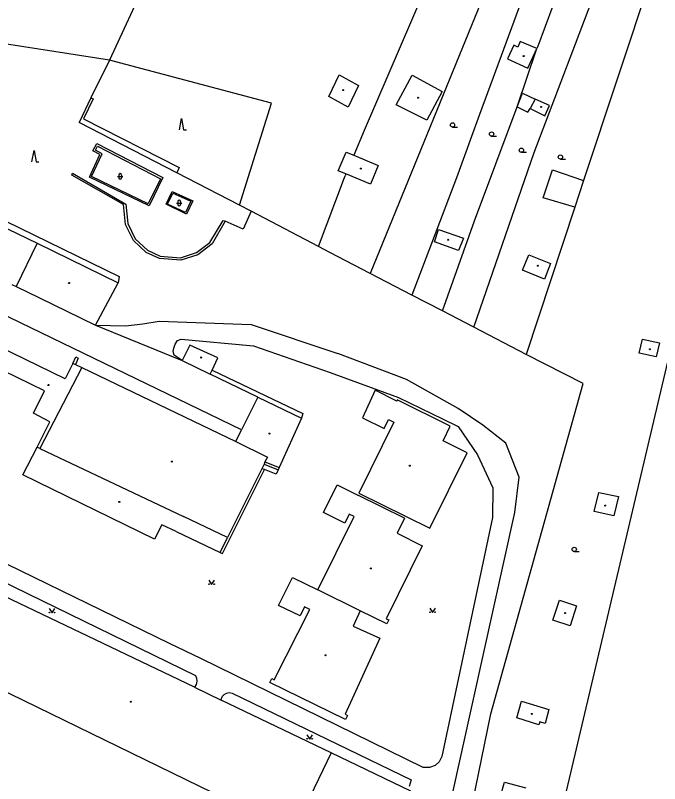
# Model space of a CAD drawing. Extents: x -600309 to -598967, y -1161267 to -1160292.
# Drawn here: x -599941 to -599826.4, y -1160958.5 to -1160821.7 of the extents above; entities that cross this region are included whole.
import ezdxf

# ---------------------------------------------------------------- set-up
doc = ezdxf.new("R2010")
doc.units = 0
for name, color, linetype in [('Level 11', 7, 'Continuous'), ('Level 36', 7, 'Continuous'), ('Level 39', 7, 'Continuous'), ('Level 5', 7, 'Continuous'), ('Level 51', 7, 'Continuous'), ('Level 52', 7, 'Continuous'), ('Level 54', 7, 'Continuous')]:
    doc.layers.add(name, color=color, linetype=linetype)

msp = doc.modelspace()

# ---------------------------------------------------------------- linework, layer by layer
at = {"layer": 'Level 11'}
for points in [[(-599979.13, -1160850.2199), (-599978.86, -1160849.62), (-599976.79, -1160850.51), (-599973.05, -1160843.59), (-599922.58, -1160868.23), (-599922.74, -1160869.32)], [(-599841.48, -1160855.88), (-599847.11, -1160854.17), (-599845.43, -1160849.21), (-599839.9, -1160851.1)]]:
    msp.add_lwpolyline(points, dxfattribs=at)
at = {"layer": 'Level 36'}
for p, q in [((-599863.2199, -1160841.585), (-599862.3449, -1160841.585)), ((-599856.27, -1160843.215), (-599855.395, -1160843.215)), ((-599850.96, -1160846.085), (-599850.085, -1160846.085)), ((-599844.02, -1160847.305), (-599843.145, -1160847.305)), ((-599922.626, -1160850.136), (-599922.626, -1160850.636)), ((-599922.126, -1160850.136), (-599922.126, -1160850.636)), ((-599922.876, -1160850.386), (-599921.876, -1160850.386)), ((-599912.376, -1160855.126), (-599911.376, -1160855.126)), ((-599912.126, -1160854.876), (-599912.126, -1160855.376)), ((-599911.626, -1160854.876), (-599911.626, -1160855.376)), ((-599841.56, -1160917.205), (-599840.685, -1160917.205))]:
    msp.add_line(p, q, dxfattribs=at)
for points in [[(-599911.8389, -1160842.078), (-599911.4639, -1160840.078), (-599911.0889, -1160842.078), (-599910.5889, -1160842.078)], [(-599938.0889, -1160847.758), (-599937.7139, -1160845.758), (-599937.3389, -1160847.758), (-599936.8389, -1160847.758)], [(-599906.6, -1160922.32), (-599906.1, -1160923.07), (-599905.6, -1160922.32)], [(-599935.01, -1160927.38), (-599934.51, -1160928.13), (-599934.01, -1160927.38)], [(-599867.28, -1160927.31), (-599866.78, -1160928.06), (-599866.28, -1160927.31)], [(-599889.15, -1160949.86), (-599888.65, -1160950.61), (-599888.15, -1160949.86)]]:
    msp.add_lwpolyline(points, dxfattribs=at)
for centre, radius in [((-599863.22, -1160841.2099), 0.375), ((-599856.2701, -1160842.8399), 0.375), ((-599850.9601, -1160845.7099), 0.375), ((-599844.0201, -1160846.9299), 0.375), ((-599841.5601, -1160916.8299), 0.375), ((-599906.5502, -1160923.0198), 0.05), ((-599905.6508, -1160923.0198), 0.05), ((-599934.9602, -1160928.0798), 0.05), ((-599934.0608, -1160928.0798), 0.05), ((-599867.2302, -1160928.0098), 0.05), ((-599866.3308, -1160928.0098), 0.05), ((-599889.1002, -1160950.5598), 0.05), ((-599888.2008, -1160950.5598), 0.05)]:
    msp.add_circle(centre, radius, dxfattribs=at)
for centre, start, end in [((-599922.3757, -1160850.1363), 0, 180), ((-599922.3757, -1160850.6363), 180, 0), ((-599911.8757, -1160854.8763), 0, 180), ((-599911.8757, -1160855.3763), 180, 0)]:
    msp.add_arc(centre, 0.25, start, end, dxfattribs=at)
at = {"layer": 'Level 39'}
for centre, radius in [((-599850.56, -1160828.95), 0.09), ((-599850.56, -1160828.95), 0.0398), ((-599882.68, -1160835.01), 0.09), ((-599882.68, -1160835.01), 0.0398), ((-599869.36, -1160836.36), 0.09), ((-599869.36, -1160836.36), 0.0398), ((-599847.4699, -1160837.99), 0.09), ((-599847.4699, -1160837.99), 0.0398), ((-599879.56, -1160848.99), 0.09), ((-599879.56, -1160848.99), 0.0398), ((-599864, -1160861.6599), 0.09), ((-599864, -1160861.6599), 0.0398), ((-599848.06, -1160866.3), 0.09), ((-599848.06, -1160866.3), 0.0398), ((-599931.4699, -1160869.37), 0.09), ((-599931.4699, -1160869.37), 0.0398), ((-599828.08, -1160881.17), 0.09), ((-599828.08, -1160881.17), 0.0398), ((-599907.95, -1160882.64), 0.09), ((-599907.95, -1160882.64), 0.0398), ((-599935.14, -1160887.54), 0.09), ((-599935.14, -1160887.54), 0.0398), ((-599895.82, -1160896.2), 0.09), ((-599895.82, -1160896.2), 0.0398), ((-599913.18, -1160901.19), 0.09), ((-599913.18, -1160901.19), 0.0398), ((-599870.84, -1160901.9099), 0.09), ((-599870.84, -1160901.9099), 0.0398), ((-599922.53, -1160908.37), 0.09), ((-599922.53, -1160908.37), 0.0398), ((-599836.05, -1160909.01), 0.09), ((-599836.05, -1160909.01), 0.0398), ((-599877.74, -1160920.2199), 0.09), ((-599877.74, -1160920.2199), 0.0398), ((-599843.19, -1160928.1599), 0.09), ((-599843.19, -1160928.1599), 0.0398), ((-599885.83, -1160935.68), 0.09), ((-599885.83, -1160935.68), 0.0398), ((-599920.49, -1160943.96), 0.09), ((-599920.49, -1160943.96), 0.0398), ((-599849.13, -1160946.12), 0.09), ((-599849.13, -1160946.12), 0.0398)]:
    msp.add_circle(centre, radius, dxfattribs=at)
at = {"layer": 'Level 5'}
for points in [[(-599942.44, -1160859.71), (-599937.13, -1160862.3)], [(-599937.13, -1160862.3), (-599940.9, -1160870)], [(-599937.13, -1160862.3), (-599922.74, -1160869.32)], [(-599926.79, -1160876.87), (-599922.74, -1160869.32)], [(-599941.67, -1160869.63), (-599940.9, -1160870)], [(-599940.9, -1160870), (-599936.85, -1160871.9699)], [(-599936.85, -1160871.9699), (-599926.79, -1160876.87)], [(-599910, -1160880.4699), (-599911.34, -1160883.18)], [(-599905.01, -1160882.67), (-599910, -1160880.4699)], [(-599906.03, -1160884.9), (-599905.01, -1160882.67)], [(-599929.2199, -1160884.43), (-599936.65, -1160898.85)], [(-599929.2199, -1160884.43), (-599901.8, -1160897.62)], [(-599911.34, -1160883.18), (-599906.36, -1160885.61)], [(-599906.36, -1160885.61), (-599906.03, -1160884.9)], [(-599877, -1160888.4699), (-599879.24, -1160893.38)], [(-599873.13, -1160890.39), (-599877, -1160888.4699)], [(-599897.9, -1160889.71), (-599900.78, -1160895.55)], [(-599897.9, -1160889.71), (-599890.13, -1160893.45)], [(-599873.06, -1160890.2), (-599873.13, -1160890.39)], [(-599863.63, -1160894.87), (-599873.06, -1160890.2)], [(-599890.13, -1160893.45), (-599894.1, -1160902.21)], [(-599879.24, -1160893.38), (-599875.38, -1160895.29)], [(-599875.38, -1160895.29), (-599874.6, -1160893.7)], [(-599874.6, -1160893.7), (-599873.6599, -1160894.1599)], [(-599873.6599, -1160894.1599), (-599879.9099, -1160906.78)], [(-599864.9099, -1160897.4699), (-599863.63, -1160894.87)], [(-599901.8, -1160897.62), (-599900.78, -1160895.55)], [(-599901.8, -1160897.62), (-599896.1599, -1160900.38)], [(-599860.61, -1160899.6), (-599864.9099, -1160897.4699)], [(-599936.65, -1160898.85), (-599911.12, -1160910.96)], [(-599867.27, -1160913.04), (-599860.61, -1160899.6)], [(-599896.1599, -1160900.38), (-599896.61, -1160901.24)], [(-599896.77, -1160901.67), (-599897.1599, -1160902.46)], [(-599896.61, -1160901.24), (-599896.77, -1160901.67)], [(-599896.61, -1160901.24), (-599894.1, -1160902.21)], [(-599897.1599, -1160902.46), (-599903.29, -1160914.68)], [(-599886.2, -1160910.25), (-599883.76, -1160905.32)], [(-599883.76, -1160905.32), (-599880.09, -1160907.14)], [(-599871.75, -1160911.27), (-599880.09, -1160907.14)], [(-599879.9099, -1160906.78), (-599871.57, -1160910.9099)], [(-599882.4099, -1160912.13), (-599886.2, -1160910.25)], [(-599881.61, -1160910.52), (-599882.4099, -1160912.13)], [(-599880.74, -1160910.95), (-599881.61, -1160910.52)], [(-599903.29, -1160914.68), (-599911.12, -1160910.96)], [(-599887.2199, -1160924.03), (-599880.74, -1160910.95)], [(-599871.75, -1160911.27), (-599873.08, -1160913.96)], [(-599871.57, -1160910.9099), (-599867.27, -1160913.04)], [(-599873.08, -1160913.96), (-599868.6, -1160916.18)], [(-599868.6, -1160916.18), (-599875.03, -1160929.17)], [(-599909.1599, -1160941.37), (-599949.81, -1160921.93)], [(-599894.17, -1160926.8), (-599891.7, -1160921.81)], [(-599891.7, -1160921.81), (-599887.2199, -1160924.03)], [(-599879.69, -1160927.76), (-599887.2199, -1160924.03)], [(-599890.37, -1160928.68), (-599894.17, -1160926.8)], [(-599894.9699, -1160940.05), (-599888.63, -1160927.54)], [(-599889.58, -1160927.07), (-599890.37, -1160928.68)], [(-599888.63, -1160927.54), (-599889.58, -1160927.07)], [(-599879.69, -1160927.76), (-599880.93, -1160930.49)], [(-599874.94, -1160930.11), (-599879.69, -1160927.76)], [(-599875.03, -1160929.17), (-599874.58, -1160929.39)], [(-599874.58, -1160929.39), (-599874.94, -1160930.11)], [(-599880.93, -1160930.49), (-599876.19, -1160932.65)], [(-599876.19, -1160932.65), (-599882.36, -1160946.2)], [(-599895.76, -1160940.55), (-599895.4099, -1160939.84)], [(-599882.28, -1160947.12), (-599895.76, -1160940.55)], [(-599895.4099, -1160939.84), (-599894.9699, -1160940.05)], [(-599944.44, -1160941.38), (-599891.56, -1160967.15)], [(-599909.1599, -1160941.37), (-599904.4, -1160943.7)], [(-599884.82, -1160953.09), (-599904.4, -1160943.7)], [(-599882.36, -1160946.2), (-599881.93, -1160946.42)], [(-599881.93, -1160946.42), (-599882.28, -1160947.12)], [(-599884.82, -1160953.09), (-599891.56, -1160967.15)], [(-599870.62, -1160959.89), (-599884.82, -1160953.09)]]:
    msp.add_lwpolyline(points, dxfattribs=at)
at = {"layer": 'Level 51'}
for points in [[(-599866.32, -1160812.77), (-599878.9699, -1160842.2)], [(-599855.88, -1160813.7199), (-599877.9, -1160867.65)], [(-599827.83, -1160814.61), (-599839.9, -1160851.1), (-599841.48, -1160855.88), (-599850.14, -1160882.08)], [(-599917.6, -1160815.1), (-599924.27, -1160829.65)], [(-599849.45, -1160814.98), (-599858.4, -1160839.33)], [(-599848.7199, -1160846.14), (-599837.01, -1160815.33)], [(-599844, -1160816.27), (-599848.09, -1160827.38)], [(-599924.27, -1160829.65), (-599949.5, -1160825.75)], [(-599851.71, -1160838.01), (-599848.2, -1160827.61)], [(-599848.09, -1160827.38), (-599848.2, -1160827.61)], [(-599924.27, -1160829.65), (-599927.58, -1160836.38)], [(-599895.45, -1160837.35), (-599924.27, -1160829.65)], [(-599927.58, -1160836.38), (-599929.6599, -1160840.77)], [(-599851.71, -1160838.01), (-599850.75, -1160835.55)], [(-599850.75, -1160835.55), (-599848.49, -1160836.6)], [(-599901.15, -1160855.51), (-599895.45, -1160837.35)], [(-599859.3, -1160858.32), (-599851.71, -1160838.01)], [(-599851.71, -1160838.01), (-599849.8, -1160838.93)], [(-599858.4, -1160839.33), (-599862.53, -1160850.64)], [(-599849.8, -1160838.93), (-599849.43, -1160838.29)], [(-599912.31, -1160849.7199), (-599929.6599, -1160840.77)], [(-599878.9699, -1160842.2), (-599880.8, -1160846.61)], [(-599859.4099, -1160877.25), (-599848.7199, -1160846.14)], [(-599843.15, -1160960.89), (-599816.36, -1160847.18)], [(-599901.15, -1160855.51), (-599912.31, -1160849.7199)], [(-599882.4699, -1160850.59), (-599882.34, -1160850.29)], [(-599882.19, -1160849.94), (-599882.34, -1160850.29)], [(-599887.1, -1160862.89), (-599882.4699, -1160850.59)], [(-599862.53, -1160850.64), (-599870.48, -1160871.51)], [(-599899.04, -1160856.57), (-599901.15, -1160855.51)], [(-599887.1, -1160862.89), (-599899.04, -1160856.57)], [(-599865.02, -1160874.31), (-599859.3, -1160858.32)], [(-599885.05, -1160863.95), (-599887.1, -1160862.89)], [(-599877.9, -1160867.65), (-599885.05, -1160863.95)], [(-599870.48, -1160871.51), (-599877.9, -1160867.65)], [(-599865.02, -1160874.31), (-599870.48, -1160871.51)], [(-599859.4099, -1160877.25), (-599865.02, -1160874.31)], [(-599918.37, -1160876.6599), (-599915.43, -1160876.17)], [(-599915.43, -1160876.17), (-599899.05, -1160876.78)], [(-599926.79, -1160876.87), (-599921.45, -1160877.01)], [(-599926.79, -1160876.87), (-599911.34, -1160883.18)], [(-599921.45, -1160877.01), (-599918.37, -1160876.6599)], [(-599899.05, -1160876.78), (-599883.62, -1160881.94)], [(-599850.14, -1160882.08), (-599859.4099, -1160877.25)], [(-599912.84, -1160880.95), (-599912.61, -1160880.25)], [(-599912.61, -1160880.25), (-599912.15, -1160879.63)], [(-599912.15, -1160879.63), (-599911.5, -1160879.37)], [(-599911.5, -1160879.37), (-599898.64, -1160880.57)], [(-599912.94, -1160881.6), (-599912.84, -1160880.95)], [(-599912.78, -1160882.23), (-599912.94, -1160881.6)], [(-599898.64, -1160880.57), (-599884.98, -1160885.32)], [(-599930.79, -1160883.69), (-599930.27, -1160882.5)], [(-599929.85, -1160882.74), (-599930.35, -1160883.89)], [(-599930.27, -1160882.5), (-599929.85, -1160882.74)], [(-599911.34, -1160883.18), (-599912.78, -1160882.23)], [(-599871.4099, -1160886.56), (-599883.62, -1160881.94)], [(-599839.99, -1160887.27), (-599850.14, -1160882.08)], [(-599884.98, -1160885.32), (-599872.83, -1160889.75)], [(-599862.23, -1160891.74), (-599871.4099, -1160886.56)], [(-599856.42, -1160946.13), (-599839.99, -1160887.27)], [(-599872.83, -1160889.75), (-599865, -1160893.56)], [(-599857.83, -1160894.7199), (-599862.23, -1160891.74)], [(-599865, -1160893.56), (-599862.23, -1160894.9099), (-599858.78, -1160900)], [(-599853.73, -1160897.9099), (-599857.83, -1160894.7199)], [(-599851.34, -1160903.95), (-599853.73, -1160897.9099)], [(-599858.78, -1160900), (-599856.04, -1160905.86)], [(-599894.1, -1160902.21), (-599894.28, -1160902.6599)], [(-599902.87, -1160914.92), (-599896.71, -1160902.61)], [(-599896.71, -1160902.61), (-599897.1599, -1160902.46)], [(-599894.6, -1160903.44), (-599896.71, -1160902.61)], [(-599894.28, -1160902.6599), (-599894.6, -1160903.44)], [(-599852.15, -1160910.27), (-599851.34, -1160903.95)], [(-599856.04, -1160905.86), (-599856.1, -1160911.17)], [(-599865.26, -1160969.53), (-599852.15, -1160910.27)], [(-599856.1, -1160911.17), (-599865.13, -1160953.7199)], [(-599904.19, -1160917.55), (-599902.87, -1160914.92)], [(-599913.62, -1160933.59), (-599947.48, -1160917.06)], [(-599904.57, -1160917.37), (-599904.19, -1160917.55)], [(-599948.9, -1160919.82), (-599908.99, -1160939.27)], [(-599908, -1160936.27), (-599913.62, -1160933.59)], [(-599868.42, -1160955.6599), (-599908, -1160936.27)], [(-599908.99, -1160939.27), (-599908.77, -1160939.79)], [(-599908.7199, -1160940.3), (-599908.87, -1160940.9)], [(-599908.77, -1160939.79), (-599908.7199, -1160940.3)], [(-599908.87, -1160940.9), (-599909.1599, -1160941.37)], [(-599904.4, -1160943.7), (-599904.35, -1160943.38)], [(-599904.35, -1160943.38), (-599904.14, -1160942.96)], [(-599904.14, -1160942.96), (-599903.86, -1160942.65)], [(-599903.86, -1160942.65), (-599903.48, -1160942.44)], [(-599903.48, -1160942.44), (-599902.98, -1160942.33)], [(-599902.98, -1160942.33), (-599902.42, -1160942.44)], [(-599902.42, -1160942.44), (-599870.61, -1160957.9)], [(-599876.36, -1161043.7), (-599856.42, -1160946.13)], [(-599865.13, -1160953.7199), (-599865.6, -1160954.64)], [(-599867.32, -1160955.69), (-599868.42, -1160955.6599)], [(-599866.32, -1160955.29), (-599867.32, -1160955.69)], [(-599865.6, -1160954.64), (-599866.32, -1160955.29)], [(-599870.61, -1160957.9), (-599870.94, -1160959.05)]]:
    msp.add_lwpolyline(points, dxfattribs=at)
at = {"layer": 'Level 52'}
for points in [[(-599852.34, -1160827.01), (-599853.42, -1160829.43)], [(-599851.6, -1160827.33), (-599852.34, -1160827.01)], [(-599851.1599, -1160826.32), (-599851.6, -1160827.33)], [(-599848.2, -1160827.61), (-599851.1599, -1160826.32)], [(-599849.81, -1160831.1), (-599848.2, -1160827.61)], [(-599853.42, -1160829.43), (-599849.81, -1160831.1)], [(-599885.24, -1160836.13), (-599883.39, -1160832.28)], [(-599883.39, -1160832.28), (-599879.95, -1160834.18)], [(-599873.26, -1160837.64), (-599870.4, -1160832.34)], [(-599870.4, -1160832.34), (-599865.07, -1160835.24)], [(-599879.95, -1160834.18), (-599881.8, -1160838.03)], [(-599865.07, -1160835.24), (-599867.81, -1160840.37)], [(-599881.8, -1160838.03), (-599885.24, -1160836.13)], [(-599848.49, -1160836.6), (-599849.43, -1160838.29)], [(-599845.98, -1160837.77), (-599848.49, -1160836.6)], [(-599867.81, -1160840.37), (-599873.26, -1160837.64)], [(-599846.77, -1160839.59), (-599845.98, -1160837.77)], [(-599849.43, -1160838.29), (-599846.77, -1160839.59)], [(-599883.57, -1160849.36), (-599882.17, -1160846.04)], [(-599882.17, -1160846.04), (-599880.8, -1160846.61)], [(-599880.8, -1160846.61), (-599876.45, -1160848.44)], [(-599876.45, -1160848.44), (-599877.85, -1160851.76)], [(-599882.19, -1160849.94), (-599883.57, -1160849.36)], [(-599877.85, -1160851.76), (-599882.19, -1160849.94)], [(-599866.4099, -1160862.01), (-599865.7, -1160859.85)], [(-599865.7, -1160859.85), (-599861.27, -1160861.38)], [(-599862.14, -1160863.57), (-599866.4099, -1160862.01)], [(-599861.27, -1160861.38), (-599862.14, -1160863.57)], [(-599850.76, -1160867.08), (-599849.67, -1160864.36)], [(-599849.67, -1160864.36), (-599845.78, -1160865.89)], [(-599845.78, -1160865.89), (-599846.87, -1160868.71)], [(-599846.87, -1160868.71), (-599850.76, -1160867.08)], [(-599830.03, -1160881.87), (-599829.43, -1160879.4)], [(-599829.43, -1160879.4), (-599826.37, -1160880.01)], [(-599826.37, -1160880.01), (-599827, -1160882.55)], [(-599932.19, -1160886.44), (-599944.04, -1160880.67)], [(-599827, -1160882.55), (-599830.03, -1160881.87)], [(-599935.84, -1160888.55), (-599945.6599, -1160883.81)], [(-599930.79, -1160883.69), (-599932.19, -1160886.44)], [(-599930.79, -1160883.69), (-599930.35, -1160883.89)], [(-599930.35, -1160883.89), (-599929.2199, -1160884.43)], [(-599937.8, -1160892.57), (-599935.84, -1160888.55)], [(-599934.87, -1160894.12), (-599937.8, -1160892.57)], [(-599937.18, -1160898.6), (-599934.87, -1160894.12)], [(-599939.7199, -1160903.54), (-599937.18, -1160898.6)], [(-599936.65, -1160898.85), (-599937.18, -1160898.6)], [(-599916.27, -1160915.02), (-599939.7199, -1160903.54)], [(-599838, -1160910.06), (-599837.17, -1160906.69)], [(-599837.17, -1160906.69), (-599833.71, -1160907.42)], [(-599833.71, -1160907.42), (-599834.52, -1160910.87)], [(-599834.52, -1160910.87), (-599838, -1160910.06)], [(-599914.96, -1160912.44), (-599916.27, -1160915.02)], [(-599912.4, -1160913.6599), (-599914.96, -1160912.44)], [(-599912.4, -1160913.6599), (-599904.57, -1160917.37)], [(-599904.57, -1160917.37), (-599903.29, -1160914.68)], [(-599845.36, -1160929.42), (-599844.21, -1160925.87)], [(-599844.21, -1160925.87), (-599841.15, -1160926.85)], [(-599841.15, -1160926.85), (-599842.26, -1160930.46)], [(-599842.26, -1160930.46), (-599845.36, -1160929.42)], [(-599851.75, -1160946.85), (-599850.94, -1160943.83)], [(-599850.94, -1160943.83), (-599846.08, -1160945.33)], [(-599846.08, -1160945.33), (-599846.74, -1160947.82)], [(-599847.85, -1160948.05), (-599851.75, -1160946.85)], [(-599847.68, -1160947.55), (-599847.85, -1160948.05)], [(-599846.74, -1160947.82), (-599847.68, -1160947.55)], [(-599854.7199, -1160961.02), (-599853.96, -1160958.3)], [(-599853.96, -1160958.3), (-599850.15, -1160959.29)]]:
    msp.add_lwpolyline(points, dxfattribs=at)
at = {"layer": 'Level 54'}
for points in [[(-599927.2, -1160836.54), (-599928.92, -1160840.1)], [(-599927.58, -1160836.38), (-599927.2, -1160836.54)], [(-599928.92, -1160840.1), (-599911.86, -1160848.8)], [(-599927.23, -1160845.84), (-599926.53, -1160844.52)], [(-599926.53, -1160844.52), (-599914.81, -1160850.6)], [(-599926.02, -1160846.4699), (-599927.23, -1160845.84)], [(-599926.77, -1160845.7199), (-599926.44, -1160844.98)], [(-599925.57, -1160846.36), (-599926.77, -1160845.7199)], [(-599926.44, -1160844.98), (-599915.2199, -1160850.82)], [(-599927.82, -1160850.51), (-599926.02, -1160846.4699)], [(-599927.49, -1160850.37), (-599925.57, -1160846.36)], [(-599911.86, -1160848.8), (-599912.31, -1160849.7199)], [(-599930.98, -1160850.14), (-599930.84, -1160849.79)], [(-599921.76, -1160855.4), (-599930.98, -1160850.14)], [(-599930.84, -1160849.79), (-599921.4, -1160855.31)], [(-599917.23, -1160855.63), (-599927.82, -1160850.51)], [(-599917.38, -1160855.28), (-599927.49, -1160850.37)], [(-599915.2199, -1160850.82), (-599917.38, -1160855.28)], [(-599914.81, -1160850.6), (-599917.23, -1160855.63)], [(-599914.2, -1160855.35), (-599913.13, -1160853.05)], [(-599913.13, -1160853.05), (-599909.46, -1160854.71)], [(-599913.93, -1160855.3), (-599913.01, -1160853.36)], [(-599913.01, -1160853.36), (-599909.83, -1160854.81)], [(-599921.42, -1160858.95), (-599921.76, -1160855.4)], [(-599921.4, -1160855.31), (-599921.03, -1160858.78)], [(-599910.57, -1160857.08), (-599914.2, -1160855.35)], [(-599910.74, -1160856.8), (-599913.93, -1160855.3)], [(-599909.83, -1160854.81), (-599910.74, -1160856.8)], [(-599909.46, -1160854.71), (-599910.57, -1160857.08)], [(-599899.04, -1160856.57), (-599900.46, -1160859.76)], [(-599906.44, -1160862.18), (-599904.02, -1160858.2199)], [(-599903.71, -1160858.37), (-599906.03, -1160862.4099)], [(-599904.02, -1160858.2199), (-599903.71, -1160858.37)], [(-599900.46, -1160859.76), (-599903.71, -1160858.37)], [(-599919.98, -1160861.78), (-599921.42, -1160858.95)], [(-599921.03, -1160858.78), (-599919.69, -1160861.49)], [(-599917.75, -1160863.9099), (-599919.98, -1160861.78)], [(-599919.69, -1160861.49), (-599917.54, -1160863.53)], [(-599908.77, -1160863.93), (-599906.44, -1160862.18)], [(-599906.03, -1160862.4099), (-599908.54, -1160864.35)], [(-599915.37, -1160865), (-599917.75, -1160863.9099)], [(-599917.54, -1160863.53), (-599915.28, -1160864.61)], [(-599911.63, -1160864.89), (-599908.77, -1160863.93)], [(-599911.56, -1160865.31), (-599915.37, -1160865)], [(-599915.28, -1160864.61), (-599911.63, -1160864.89)], [(-599908.54, -1160864.35), (-599911.56, -1160865.31)], [(-599900.78, -1160895.55), (-599943.98, -1160874.65)], [(-599897.9, -1160889.71), (-599906.36, -1160885.61)], [(-599906.03, -1160884.9), (-599889.84, -1160892.62)], [(-599889.84, -1160892.62), (-599890.13, -1160893.45)], [(-599896.77, -1160901.67), (-599894.28, -1160902.6599)]]:
    msp.add_lwpolyline(points, dxfattribs=at)

doc.saveas('drawing.dxf')
